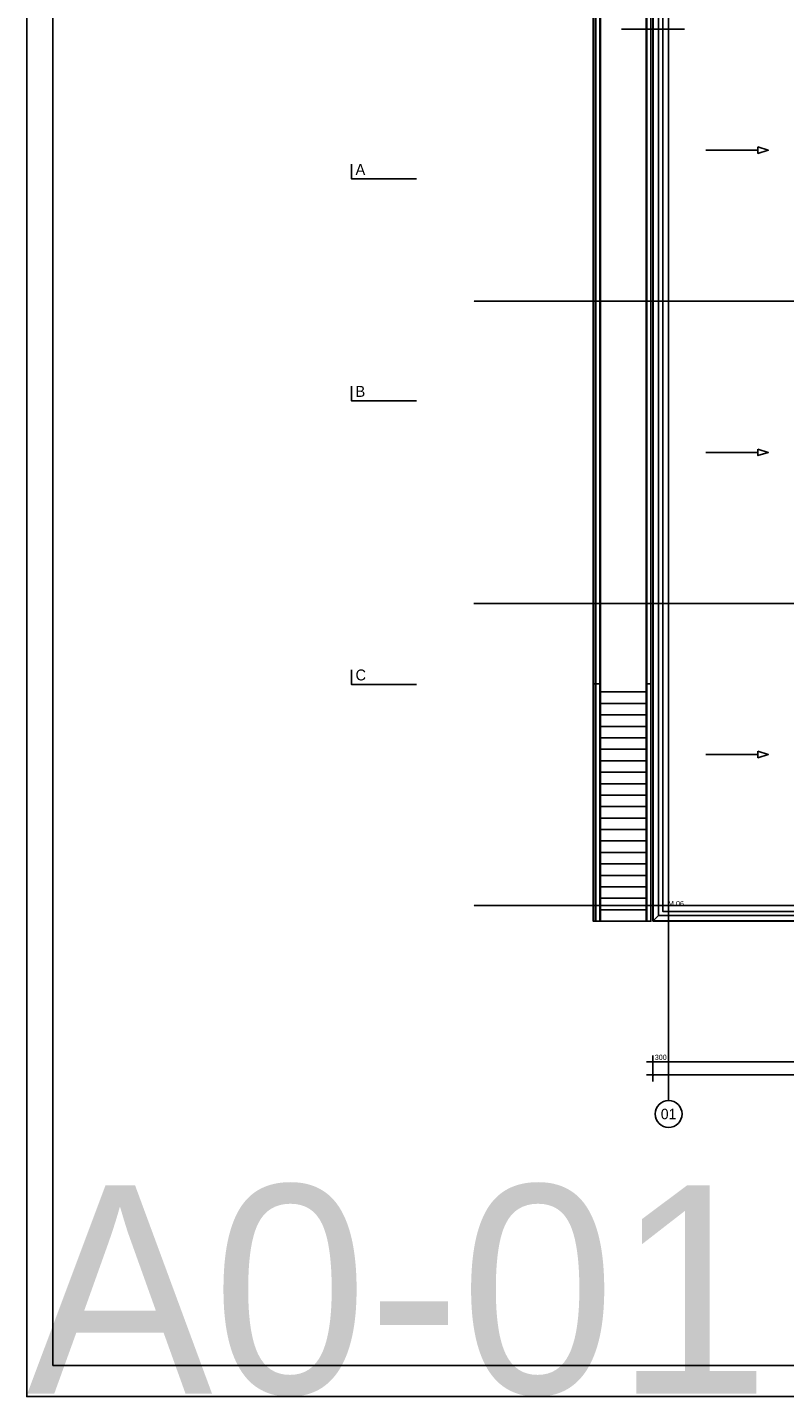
# Model space of a CAD drawing. Header units: millimetres. Extents: x -297000 to 504135, y -166520 to 252050.
# Tile 410 of 416: x 118911 to 133454, y 0 to 26282. Entities that reach past the tile are written whole.
import ezdxf
from ezdxf.enums import TextEntityAlignment as Align

# ---------------------------------------------------------------- set-up
doc = ezdxf.new("R2010")
doc.units = ezdxf.units.MM
doc.header["$MEASUREMENT"] = 0
doc.linetypes.add('ACAD_ISO10W100', pattern=[18, 12, -3, 0, -3])
doc.linetypes.add('CENTER', pattern=[50.8, 31.75, -6.35, 6.35, -6.35])
doc.layers.get('Defpoints').update_dxf_attribs({"color": 6})
doc.layers.add('000_FRAME_N', color=30, linetype='Continuous', plot=False)
for name, color, linetype in [('010_D0050_D', 1, 'Continuous'), ('010_T0100_T', 4, 'Continuous'), ('020_SECTI_G', 6, 'Continuous'), ('040_AXPRI_B', 9, 'CENTER'), ('068_HATCH_H', 8, 'Continuous'), ('080_SYMB_DETAIL', 4, 'Continuous'), ('220_WALIN_G', 1, 'Continuous'), ('240_STAIR_G', 1, 'Continuous'), ('340_BALUS_E', 8, 'Continuous'), ('410_WAFEX_G', 1, 'Continuous'), ('470_ROOF_G', 4, 'Continuous')]:
    doc.layers.add(name, color=color, linetype=linetype)
doc.styles.add('VMX 2 MEDIUM 0', font='unvr55w.TTF', dxfattribs={"height": 2})
doc.styles.add('VMX 2 MEDIUM 100', font='unvr55w.TTF', dxfattribs={"height": 200})
doc.styles.add('VMX 2 MEDIUM 50', font='unvr55w.TTF', dxfattribs={"height": 100})
doc.styles.add('VMX 3 BIG 1', font='unvr55w.TTF', dxfattribs={"height": 4})
doc.styles.add('VMX 4 GIANT 100', font='unvr55w.TTF', dxfattribs={"height": 600})
doc.styles.add('VMX 4 GIANT 50', font='unvr55w.TTF', dxfattribs={"height": 300})
doc.dimstyles.new('VMX 50', dxfattribs={"dimscale": 50, "dimtxt": 1, "dimasz": 1, "dimexe": 2, "dimexo": 2, "dimgap": 0.7, "dimtad": 1, "dimdec": 0, "dimdsep": 46, "dimtxsty": 'VMX 2 MEDIUM 50', "dimblk1": 'VMX-DIM-ARROW', "dimblk2": 'VMX-DIM-ARROW', "dimsah": 1, "dimcen": 1, "dimdle": 2, "dimse1": 1, "dimse2": 1, "dimclrd": 256, "dimclre": 256, "dimclrt": 256, "dimadec": 0, "dimazin": 0, "dimtm": 1e-09, "dimtfac": 1, "dimtdec": 0, "dimtmove": 2, "dimatfit": 2, "dimldrblk": 'VMX-DIM-ARROW', "dimfxl": 0, "dimtolj": 2, "dimlwd": -1, "dimarcsym": 0})

# ---------------------------------------------------------------- blocks, each defined once
blk = doc.blocks.new('DRSN_aanduiding')
at = {"layer": '020_SECTI_G', "ltscale": 40}
for points in [[(-29288, 14234), (-29288, 13948), (-28038, 13948)], [(-29288, 9973), (-29288, 9687), (-28038, 9687)], [(-29288, 4528), (-29288, 4242), (-28038, 4242)]]:
    blk.add_lwpolyline(points, dxfattribs=at)
at = {"layer": '020_SECTI_G', "ltscale": 40, "char_height": 210, "attachment_point": 7, "style": 'VMX 4 GIANT 100'}
for s, insert in [('A', (-29212, 14024)), ('B', (-29212, 9764)), ('C', (-29212, 4319))]:
    blk.add_mtext(s, dxfattribs=dict(at, insert=insert))
blk = doc.blocks.new('VMX GRID')
at = {"linetype": 'Continuous'}
blk.add_circle((0, 0), 4.5, dxfattribs=at)
at = {"style": 'VMX 2 MEDIUM 0'}
blk.add_attdef('00', text='', height=2, dxfattribs=at).set_placement((0, 0), align=Align.MIDDLE_CENTER)
blk = doc.blocks.new('GRID01')
at = {"layer": '040_AXPRI_B', "linetype": 'ACAD_ISO10W100'}
for p, q in [((-23200, -3742), (-23200, 26942)), ((3742, 11600), (-26942, 11600)), ((3750, 5800), (-26942, 5800)), ((3742, 0), (-26942, 0))]:
    blk.add_line(p, q, dxfattribs=at)
at = {"layer": '040_AXPRI_B', "ltscale": 2}
ref = blk.add_blockref('VMX GRID', (-23200, -4000), dxfattribs=dict(at, xscale=57.34400000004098, yscale=57.34399999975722, zscale=57.34400000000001))
ref.add_attrib('00', '01', dxfattribs={"layer": '0', "height": 200, "style": 'VMX 3 BIG 1'}).set_placement((-23200, -4000), align=Align.MIDDLE_CENTER)
blk = doc.blocks.new('1006_X-01.02')
at = {"layer": '068_HATCH_H'}
for points in [[(715, 14500), (1715, 14500)], [(1715, 14561), (1915, 14500), (1715, 14439), (1715, 14561)], [(715, 8700), (1715, 8700)], [(1715, 8761), (1915, 8700), (1715, 8639), (1715, 8761)], [(715, 2900), (1715, 2900)], [(1715, 2961), (1915, 2900), (1715, 2839), (1715, 2961)]]:
    blk.add_lwpolyline(points, dxfattribs=at)
at = {"layer": '220_WALIN_G', "color": 8}
blk.add_lwpolyline([(-194, -189), (-295, -295)], dxfattribs=at)
at = {"layer": '240_STAIR_G', "color": 8}
for points in [[(-1410, 4258), (-1448, 4258), (-1448, -300), (-1410, -300), (-1410, 4258)], [(-1400, 4258), (-1320, 4258), (-1320, -300), (-1400, -300), (-1400, 4258)], [(-340, 4258), (-340, -300), (-420, -300), (-420, 4258), (-340, 4258)]]:
    blk.add_lwpolyline(points, dxfattribs=at)
for points in [[(-430, 4100), (-1310, 4100), (-1310, 3880), (-430, 3880)], [(-430, 3880), (-1310, 3880), (-1310, 3660), (-430, 3660)], [(-430, 3660), (-1310, 3660), (-1310, 3440), (-430, 3440)], [(-430, 3440), (-1310, 3440), (-1310, 3220), (-430, 3220)], [(-430, 3220), (-1310, 3220), (-1310, 3000), (-430, 3000)], [(-430, 3000), (-1310, 3000), (-1310, 2780), (-430, 2780)], [(-430, 2780), (-1310, 2780), (-1310, 2560), (-430, 2560)], [(-430, 2560), (-1310, 2560), (-1310, 2340), (-430, 2340)], [(-430, 2340), (-1310, 2340), (-1310, 2120), (-430, 2120)], [(-430, 2120), (-1310, 2120), (-1310, 1900), (-430, 1900)], [(-430, 1900), (-1310, 1900), (-1310, 1680), (-430, 1680)], [(-430, 1680), (-1310, 1680), (-1310, 1460), (-430, 1460)], [(-430, 1460), (-1310, 1460), (-1310, 1240), (-430, 1240)], [(-430, 1240), (-1310, 1240), (-1310, 1020), (-430, 1020)], [(-430, 1020), (-1310, 1020), (-1310, 800), (-430, 800)], [(-430, 800), (-1310, 800), (-1310, 580), (-430, 580)], [(-430, 580), (-1310, 580), (-1310, 360), (-430, 360)], [(-430, 360), (-1310, 360), (-1310, 140), (-430, 140)], [(-430, 140), (-1310, 140), (-1310, -80), (-430, -80)], [(-430, -80), (-1310, -80), (-1310, -300), (-430, -300)]]:
    blk.add_lwpolyline(points, close=True, dxfattribs=at)
at = {"layer": '340_BALUS_E', "color": 8}
for points in [[(-340, 23500), (-1448, 23500), (-1448, 4258), (-1410, 4258), (-1410, 23462), (-340, 23462), (-340, 23500)], [(-1400, 4258), (-1400, 4258), (-1400, 23452), (-340, 23452), (-340, 4178), (-340, 4178)], [(-1320, 4258), (-1320, 23372), (-420, 23372), (-420, 4258)]]:
    blk.add_lwpolyline(points, dxfattribs=at)
blk.add_lwpolyline([(-1310, 4100), (-1310, 23362), (-430, 23362), (-430, 4100)], close=True, dxfattribs=at)
at = {"layer": '410_WAFEX_G', "color": 3}
blk.add_lwpolyline([(-300, -300), (23500, -300), (23500, 23500), (-300, 23500)], close=True, dxfattribs=at)
at = {"layer": '410_WAFEX_G'}
blk.add_lwpolyline([(-295, -295), (23495, -295), (23495, 23495), (-295, 23495)], close=True, dxfattribs=at)
at = {"layer": '470_ROOF_G', "color": 1}
for points in [[(2800, -189), (-194, -189), (-194, 23389), (2800, 23389)], [(23312, 23312), (23312, -112), (-112, -112), (-112, 23312), (23312, 23312)]]:
    blk.add_lwpolyline(points, dxfattribs=at)
blk.add_blockref('GRID01', (23200, 0))
blk = doc.blocks.new('VMX-DIM-ARROW')
h = blk.add_hatch(color=256)
edge = h.paths.add_edge_path()
edge.add_arc((0, 0), 0.5, 0, 360)
for p, q in [((-2.5, 0), (2.5, 0)), ((0, 2.5), (0, -2.5))]:
    blk.add_line(p, q)
blk = doc.blocks.new('*D777')
at = {"layer": '010_D0050_D'}
blk.add_line((131275, 6425), (136975, 6425), dxfattribs=at)
at = {"layer": 'Defpoints', "color": 0}
for p in [(131225, 9425), (137025, 9425), (137025, 6425)]:
    blk.add_point(p, dxfattribs=at)
at = {"layer": '010_D0050_D', "xscale": 50, "yscale": 50, "zscale": 50, "rotation": 180}
blk.add_blockref('VMX-DIM-ARROW', (131225, 6425), dxfattribs=at)
at = {"layer": '010_D0050_D', "xscale": 50, "yscale": 50, "zscale": 50}
blk.add_blockref('VMX-DIM-ARROW', (137025, 6425), dxfattribs=at)
at = {"layer": '010_D0050_D', "insert": (134125, 6512), "char_height": 100, "attachment_point": 5, "style": 'VMX 2 MEDIUM 50'}
blk.add_mtext('\\A2;5800', dxfattribs=at)
blk = doc.blocks.new('*D782')
at = {"layer": '010_D0050_D'}
blk.add_line((130975, 6175), (154675, 6175), dxfattribs=at)
at = {"layer": 'Defpoints', "color": 0}
for p in [(130925, 9425), (154725, 9425), (154725, 6175)]:
    blk.add_point(p, dxfattribs=at)
at = {"layer": '010_D0050_D', "xscale": 50, "yscale": 50, "zscale": 50, "rotation": 180}
blk.add_blockref('VMX-DIM-ARROW', (130925, 6175), dxfattribs=at)
at = {"layer": '010_D0050_D', "xscale": 50, "yscale": 50, "zscale": 50}
blk.add_blockref('VMX-DIM-ARROW', (154725, 6175), dxfattribs=at)
at = {"layer": '010_D0050_D', "insert": (143172, 6262), "char_height": 100, "attachment_point": 5, "style": 'VMX 2 MEDIUM 50'}
blk.add_mtext('\\A2;23800', dxfattribs=at)
blk = doc.blocks.new('*D783')
at = {"layer": '010_D0050_D'}
blk.add_line((130975, 6425), (131175, 6425), dxfattribs=at)
at = {"layer": 'Defpoints', "color": 0}
for p in [(130925, 9425), (131225, 9425), (131225, 6425)]:
    blk.add_point(p, dxfattribs=at)
at = {"layer": '010_D0050_D', "xscale": 50, "yscale": 50, "zscale": 50, "rotation": 180}
blk.add_blockref('VMX-DIM-ARROW', (130925, 6425), dxfattribs=at)
at = {"layer": '010_D0050_D', "xscale": 50, "yscale": 50, "zscale": 50}
blk.add_blockref('VMX-DIM-ARROW', (131225, 6425), dxfattribs=at)
at = {"layer": '010_D0050_D', "insert": (131075, 6512), "char_height": 100, "attachment_point": 5, "style": 'VMX 2 MEDIUM 50'}
blk.add_mtext('\\A2;300', dxfattribs=at)

msp = doc.modelspace()

# ---------------------------------------------------------------- linework, layer by layer
at = {"layer": '000_FRAME_N'}
for points in [[(118900, 42050), (178350, 42050), (178350, 0), (118900, 0)], [(177850, 600), (119400, 600), (119400, 41450), (177850, 41450)]]:
    msp.add_lwpolyline(points, close=True, dxfattribs=at)
at = {"layer": '080_SYMB_DETAIL', "color": 6}
msp.add_lwpolyline([(131530, 26245), (130320, 26245)], dxfattribs=at)

# ---------------------------------------------------------------- block references
for name, p in [('DRSN_aanduiding', (154425, 9425)), ('1006_X-01.02', (131225, 9425))]:
    msp.add_blockref(name, p)

# ---------------------------------------------------------------- texts
at = {"layer": '000_FRAME_N', "insert": (118900, 0), "char_height": 4000, "attachment_point": 7, "style": 'VMX 4 GIANT 50'}
msp.add_mtext('A0-01.02-50 dak', dxfattribs=at)
at = {"layer": '010_T0100_T', "insert": (131213, 9413), "char_height": 100, "attachment_point": 7, "style": 'VMX 2 MEDIUM 100'}
msp.add_mtext('M.06', dxfattribs=at)

# ---------------------------------------------------------------- dimensions: what is measured, and where the dimension line sits
at = {"layer": '010_D0050_D'}
for base, p2, picture, middle in [((154725, 6175), (154725, 9425), '*D782', (143172.1, 6261.9)), ((131225, 6425), (131225, 9425), '*D783', (131075, 6511.9))]:
    dim = msp.add_linear_dim(base=base, p1=(130925, 9425), p2=p2, dimstyle='VMX 50', dxfattribs=at)
    dim.commit()
    dim.dimension.update_dxf_attribs({"geometry": picture, "text_midpoint": middle, "dimtype": 160})
dim = msp.add_linear_dim(base=(137025, 6425), p1=(131225, 9425), p2=(137025, 9425), dimstyle='VMX 50', dxfattribs=at)
dim.commit()
dim.dimension.update_dxf_attribs({"geometry": '*D777', "text_midpoint": (134125, 6511.9)})

doc.saveas('drawing.dxf')
